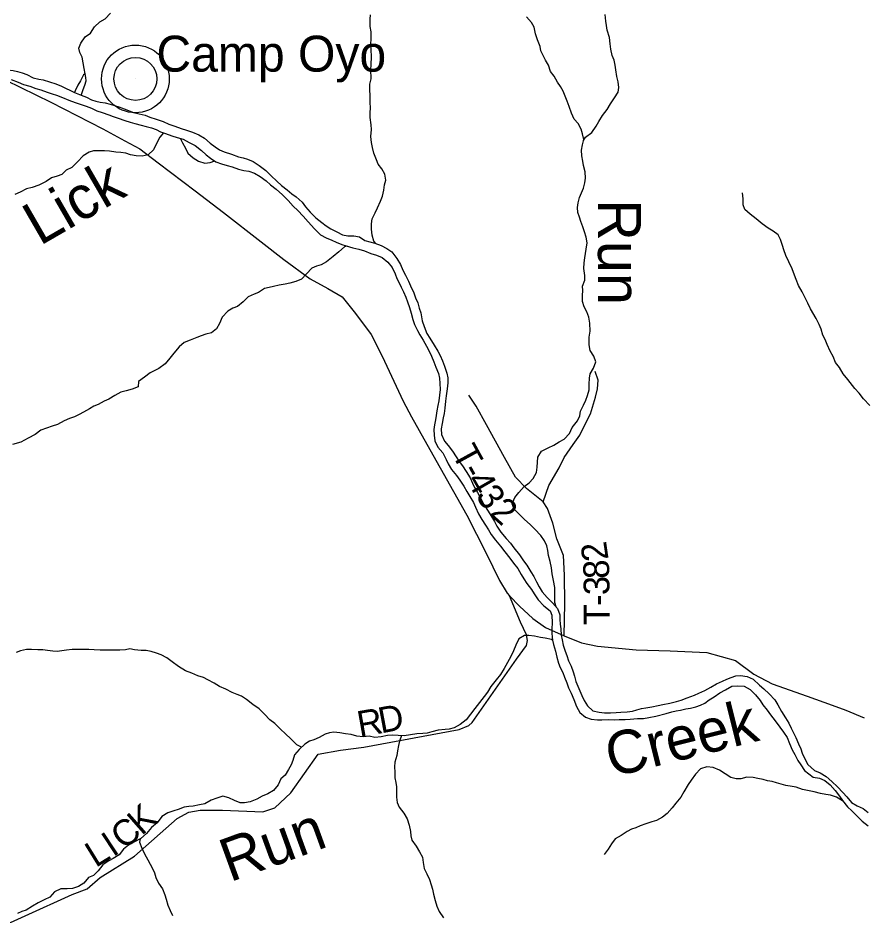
# Model space of a CAD drawing. Extents: x 1624196 to 2029251, y 146837 to 440034.
# Drawn here: x 1780982 to 1790794, y 255337 to 265741 of the extents above; entities that cross this region are included whole.
import ezdxf

# ---------------------------------------------------------------- set-up
doc = ezdxf.new("R2010")
doc.units = 0
for name, color, linetype in [('GM_X_Major_River', 7, 'Continuous'), ('GM_X_Major_River_Text', 7, 'Continuous'), ('GM_X_Minor_River', 7, 'Continuous'), ('GM_X_Minor_River_Text', 7, 'Continuous'), ('GM_X_State_Route', 7, 'Continuous'), ('GM_X_Township_Road', 7, 'Continuous'), ('GM_X_Township_Road_Text', 7, 'Continuous'), ('GM_X_Unincorporated', 7, 'Continuous'), ('GM_X_Unincorporated_Location', 7, 'Continuous'), ('GM_X_Unincorporated_Text', 7, 'Continuous')]:
    doc.layers.add(name, color=color, linetype=linetype)

msp = doc.modelspace()

# ---------------------------------------------------------------- linework, layer by layer
at = {"layer": 'GM_X_Major_River'}
msp.add_line((1781638, 264878), (1781716, 264844), dxfattribs=at)
for points in [[(1780415, 265743), (1780451, 265681), (1780477, 265631), (1780528, 265550), (1780552, 265496), (1780572, 265446), (1780602, 265392), (1780635, 265328), (1780681, 265262), (1780737, 265202), (1780804, 265152), (1780862, 265140), (1780926, 265132), (1780976, 265118), (1781031, 265106), (1781083, 265086), (1781159, 265048), (1781224, 265032), (1781274, 265025), (1781348, 265001), (1781421, 264977), (1781485, 264951), (1781638, 264878)], [(1781716, 264844), (1781721, 264864), (1781737, 264910), (1781756, 264962), (1781774, 265012), (1781770, 265050), (1781761, 265093), (1781742, 265083), (1781726, 265051), (1781706, 265011), (1781675, 264961), (1781647, 264897), (1781638, 264878)], [(1780904, 265026), (1780983, 264996), (1781045, 264970), (1781121, 264948), (1781190, 264922), (1781248, 264906), (1781320, 264880), (1781377, 264862), (1781429, 264844), (1781497, 264818), (1781572, 264788), (1781644, 264761), (1781716, 264737), (1781773, 264717), (1781835, 264695), (1781895, 264663), (1781958, 264643), (1782034, 264617), (1782086, 264597), (1782144, 264579), (1782223, 264551), (1782283, 264533), (1782339, 264517), (1782412, 264499), (1782470, 264483), (1782532, 264468), (1782583, 264446), (1782633, 264422), (1782691, 264402), (1782768, 264374), (1782828, 264354), (1782898, 264336), (1782969, 264298), (1783035, 264260), (1783109, 264204), (1783164, 264154), (1783214, 264116), (1783278, 264074), (1783343, 264048), (1783409, 264030), (1783467, 264014), (1783540, 263986), (1783602, 263972), (1783658, 263963), (1783726, 263939), (1783789, 263901), (1783859, 263851), (1783911, 263807), (1783978, 263755), (1784050, 263689), (1784115, 263624), (1784175, 263558), (1784227, 263508), (1784290, 263444), (1784346, 263376), (1784419, 263294), (1784491, 263226)], [(1781716, 264844), (1781776, 264821), (1781833, 264791), (1781885, 264775), (1781937, 264763), (1781993, 264755), (1782050, 264741), (1782100, 264727), (1782152, 264709), (1782213, 264688), (1782263, 264666), (1782323, 264646), (1782387, 264628), (1782456, 264612), (1782512, 264590), (1782586, 264566), (1782665, 264540), (1782731, 264510), (1782801, 264486), (1782876, 264458), (1782936, 264438), (1783005, 264416), (1783079, 264387), (1783145, 264347), (1783212, 264287), (1783270, 264247), (1783320, 264213), (1783375, 264187), (1783457, 264161), (1783539, 264131), (1783592, 264119), (1783644, 264103), (1783710, 264075), (1783779, 264029), (1783855, 263973), (1783917, 263911), (1783984, 263849), (1784038, 263799), (1784104, 263749), (1784157, 263703), (1784207, 263667), (1784277, 263605), (1784318, 263551), (1784372, 263487), (1784436, 263423), (1784505, 263369), (1784557, 263331), (1784611, 263295), (1784680, 263259), (1784746, 263225), (1784808, 263213), (1784875, 263213), (1784941, 263201), (1785005, 263159), (1785064, 263143), (1785122, 263129), (1785192, 263101), (1785261, 263069), (1785317, 263029), (1785375, 262953), (1785416, 262883), (1785446, 262817), (1785476, 262759), (1785510, 262689), (1785535, 262635), (1785571, 262552), (1785591, 262494), (1785617, 262436), (1785635, 262374), (1785652, 262322), (1785670, 262230), (1785692, 262162), (1785722, 262081), (1785757, 262027), (1785807, 261947), (1785849, 261877), (1785879, 261825), (1785904, 261765), (1785930, 261701), (1785954, 261622), (1785966, 261566), (1785968, 261510), (1785960, 261440), (1785948, 261360), (1785940, 261295), (1785933, 261217), (1785923, 261153), (1785913, 261103), (1785903, 261039), (1785889, 260974), (1785893, 260910), (1785927, 260834), (1785969, 260784), (1786020, 260716), (1786064, 260650), (1786100, 260598), (1786137, 260548), (1786181, 260480), (1786225, 260407), (1786251, 260347), (1786276, 260297)], [(1784491, 263226), (1784555, 263190), (1784620, 263164), (1784672, 263142), (1784738, 263114), (1784789, 263098), (1784867, 263074), (1784933, 263061), (1785002, 263041), (1785074, 263011), (1785140, 262991), (1785205, 262961), (1785271, 262909), (1785323, 262845), (1785356, 262775), (1785376, 262718), (1785402, 262668), (1785426, 262618), (1785452, 262566), (1785479, 262504), (1785501, 262448), (1785521, 262382), (1785541, 262318), (1785561, 262245), (1785579, 262187), (1785616, 262115), (1785644, 262065), (1785682, 262003), (1785718, 261935), (1785753, 261869), (1785777, 261817), (1785805, 261751), (1785827, 261692), (1785858, 261618), (1785870, 261562), (1785874, 261502), (1785876, 261432), (1785872, 261366), (1785862, 261301), (1785852, 261245), (1785840, 261183), (1785830, 261129), (1785822, 261079), (1785812, 261024), (1785806, 260970), (1785807, 260902), (1785815, 260838), (1785851, 260762), (1785907, 260698), (1785948, 260621), (1785972, 260569), (1786010, 260503), (1786066, 260433), (1786105, 260381), (1786151, 260311), (1786187, 260249), (1786221, 260193), (1786264, 260121), (1786288, 260069), (1786322, 259992), (1786363, 259926), (1786405, 259858), (1786437, 259806), (1786469, 259752), (1786518, 259684), (1786578, 259614), (1786628, 259548), (1786685, 259478), (1786727, 259420), (1786777, 259355), (1786816, 259287), (1786848, 259235), (1786882, 259183), (1786936, 259113), (1786967, 259061), (1787015, 258993), (1787081, 258923), (1787154, 258867), (1787174, 258815), (1787178, 258728), (1787172, 258658), (1787174, 258602), (1787182, 258526), (1787192, 258474), (1787215, 258396), (1787231, 258327), (1787251, 258259), (1787269, 258207), (1787299, 258149), (1787318, 258097), (1787346, 258029), (1787368, 257971), (1787396, 257912), (1787427, 257838), (1787459, 257756), (1787499, 257688), (1787565, 257634), (1787628, 257608), (1787702, 257600), (1787752, 257600), (1787827, 257604)], [(1786276, 260297), (1786312, 260239), (1786348, 260167), (1786384, 260097), (1786433, 260023), (1786465, 259969), (1786507, 259901), (1786535, 259846), (1786582, 259776), (1786642, 259706), (1786692, 259650), (1786733, 259596), (1786799, 259514), (1786843, 259446), (1786882, 259394), (1786928, 259318), (1786966, 259262), (1786994, 259201), (1787025, 259143), (1787059, 259087), (1787119, 259019), (1787182, 258959), (1787240, 258893), (1787264, 258819), (1787266, 258765), (1787270, 258709), (1787277, 258656), (1787283, 258582), (1787291, 258530), (1787305, 258466), (1787327, 258396), (1787345, 258346), (1787368, 258286), (1787398, 258223), (1787420, 258157), (1787434, 258107), (1787452, 258047), (1787485, 257965), (1787519, 257883), (1787549, 257825), (1787587, 257762), (1787648, 257704), (1787722, 257690), (1787782, 257681), (1787853, 257681), (1787919, 257685), (1787973, 257689), (1788047, 257695), (1788108, 257701), (1788158, 257716), (1788214, 257732), (1788264, 257740), (1788331, 257754), (1788407, 257766), (1788461, 257778), (1788540, 257793), (1788618, 257815), (1788674, 257831), (1788744, 257855), (1788827, 257887), (1788879, 257912), (1788947, 257942), (1789017, 257982), (1789084, 258018), (1789152, 258051), (1789202, 258071), (1789254, 258093), (1789308, 258113), (1789359, 258117), (1789437, 258105), (1789507, 258074), (1789582, 258005), (1789632, 257961), (1789692, 257903), (1789757, 257833), (1789793, 257777), (1789837, 257697), (1789884, 257625), (1789920, 257563), (1789948, 257505), (1789976, 257449), (1790001, 257395), (1790033, 257324), (1790059, 257266), (1790077, 257214), (1790105, 257150), (1790140, 257084)], [(1787827, 257604), (1787895, 257601), (1787955, 257605), (1788022, 257605), (1788082, 257609), (1788166, 257615), (1788234, 257617), (1788297, 257630), (1788377, 257644), (1788498, 257674), (1788564, 257694), (1788616, 257706), (1788666, 257715), (1788728, 257729), (1788781, 257737), (1788843, 257751), (1788897, 257771), (1788947, 257793), (1788999, 257832), (1789056, 257868), (1789120, 257914), (1789188, 257950), (1789262, 257991), (1789331, 257995), (1789405, 257993), (1789471, 257953), (1789536, 257893), (1789588, 257827), (1789618, 257775), (1789671, 257713), (1789709, 257659), (1789761, 257589), (1789816, 257516), (1789860, 257458), (1789902, 257396), (1789930, 257326), (1789961, 257254), (1789991, 257200), (1790025, 257130), (1790059, 257078), (1790102, 257012)], [(1790140, 257084), (1790218, 257015), (1790286, 256986), (1790353, 256946), (1790421, 256885), (1790487, 256824), (1790548, 256758), (1790592, 256707), (1790647, 256641), (1790715, 256604), (1790783, 256572), (1790843, 256525)], [(1790102, 257012), (1790205, 256935), (1790277, 256924), (1790337, 256896), (1790399, 256849), (1790458, 256780), (1790508, 256716), (1790542, 256664), (1790601, 256593), (1790653, 256545), (1790702, 256494), (1790770, 256427), (1790840, 256373)]]:
    msp.add_lwpolyline(points, dxfattribs=at)
at = {"layer": 'GM_X_Minor_River'}
for points in [[(1781761, 265093), (1781751, 265153), (1781739, 265221), (1781726, 265287), (1781700, 265340), (1781688, 265390), (1781711, 265448), (1781763, 265520), (1781822, 265563), (1781870, 265637), (1781933, 265697), (1781995, 265731), (1782054, 265797)], [(1785131, 263126), (1785108, 263151), (1785089, 263221), (1785083, 263291), (1785083, 263353), (1785090, 263410), (1785124, 263482), (1785153, 263538), (1785187, 263616), (1785210, 263674), (1785226, 263744), (1785233, 263806), (1785247, 263860), (1785236, 263928), (1785202, 263992), (1785160, 264045), (1785140, 264095), (1785107, 264173), (1785095, 264240), (1785081, 264296), (1785074, 264366), (1785080, 264446), (1785077, 264500), (1785067, 264585), (1785067, 264639), (1785070, 264697), (1785068, 264761), (1785065, 264835), (1785061, 264915), (1785063, 264972), (1785076, 265034), (1785073, 265142), (1785077, 265196), (1785080, 265294), (1785076, 265371), (1785074, 265429), (1785077, 265507), (1785079, 265579), (1785068, 265643), (1785066, 265725), (1785070, 265778)], [(1787198, 265066), (1787158, 265120), (1787134, 265194), (1787098, 265253), (1787071, 265307), (1787047, 265359), (1787037, 265411), (1787006, 265488), (1786984, 265558), (1786968, 265632), (1786937, 265687), (1786879, 265753)], [(1787539, 264320), (1787564, 264358), (1787635, 264414), (1787686, 264486), (1787716, 264539), (1787761, 264609), (1787815, 264679), (1787854, 264745), (1787900, 264813), (1787943, 264881), (1787949, 264933), (1787942, 264999), (1787928, 265062), (1787915, 265140), (1787907, 265194), (1787895, 265252), (1787873, 265304), (1787858, 265377), (1787848, 265439), (1787841, 265515), (1787815, 265598), (1787805, 265652), (1787798, 265704), (1787792, 265780)], [(1787225, 258910), (1787208, 258962), (1787206, 259017), (1787208, 259085), (1787207, 259135), (1787191, 259219), (1787176, 259293), (1787168, 259364), (1787152, 259438), (1787133, 259506), (1787127, 259564), (1787113, 259621), (1787088, 259677), (1787046, 259739), (1786976, 259814), (1786922, 259866), (1786854, 259925), (1786800, 259977), (1786737, 260044), (1786711, 260106), (1786744, 260178), (1786792, 260236), (1786851, 260308), (1786909, 260348), (1786958, 260401), (1786994, 260471), (1787003, 260532), (1787005, 260588), (1787009, 260648), (1787054, 260716), (1787130, 260755), (1787197, 260787), (1787259, 260825), (1787316, 260855), (1787378, 260920), (1787409, 260992), (1787470, 261070), (1787498, 261128), (1787506, 261180), (1787539, 261250), (1787567, 261310), (1787588, 261364), (1787606, 261430), (1787607, 261492), (1787609, 261563), (1787618, 261613), (1787656, 261681), (1787683, 261753), (1787659, 261819), (1787619, 261883), (1787606, 261950), (1787606, 262038), (1787617, 262110), (1787615, 262200), (1787602, 262270), (1787578, 262333), (1787546, 262391), (1787528, 262453), (1787529, 262524), (1787533, 262580), (1787528, 262632), (1787556, 262700), (1787556, 262756), (1787543, 262834), (1787547, 262902), (1787554, 262958), (1787562, 263011), (1787572, 263061), (1787581, 263131), (1787571, 263197), (1787550, 263259), (1787532, 263319), (1787510, 263380), (1787492, 263430), (1787475, 263486), (1787471, 263544), (1787479, 263596), (1787494, 263659), (1787516, 263711), (1787541, 263765), (1787557, 263827), (1787563, 263881), (1787560, 263955), (1787540, 264031), (1787533, 264081), (1787521, 264140), (1787517, 264206), (1787528, 264268), (1787542, 264332), (1787529, 264398), (1787513, 264450), (1787479, 264515), (1787433, 264567), (1787400, 264636), (1787374, 264714), (1787350, 264776), (1787329, 264834), (1787303, 264893), (1787273, 264945), (1787237, 264997), (1787198, 265066)], [(1782670, 264409), (1782627, 264358), (1782588, 264284), (1782554, 264212), (1782493, 264152), (1782423, 264138), (1782353, 264143), (1782287, 264153), (1782234, 264172), (1782176, 264180), (1782118, 264184), (1782042, 264195), (1781984, 264199), (1781907, 264198), (1781857, 264198), (1781807, 264186), (1781739, 264142), (1781672, 264071), (1781607, 264007), (1781541, 263975), (1781490, 263927), (1781438, 263905), (1781372, 263888), (1781307, 263844), (1781223, 263800), (1781146, 263773), (1781080, 263759), (1781007, 263719), (1780947, 263692)], [(1782862, 264345), (1782888, 264292), (1782923, 264232), (1782953, 264172), (1783013, 264117), (1783077, 264079), (1783147, 264056), (1783211, 264064), (1783266, 264082)], [(1790174, 262368), (1790142, 262432), (1790106, 262503), (1790076, 262565), (1790032, 262640), (1790005, 262708), (1789987, 262758), (1789959, 262830), (1789920, 262911), (1789886, 262987), (1789862, 263052), (1789847, 263102), (1789823, 263172), (1789799, 263224), (1789739, 263269), (1789683, 263303), (1789613, 263354), (1789544, 263410), (1789474, 263465), (1789412, 263519), (1789392, 263574), (1789392, 263642), (1789385, 263714)], [(1784800, 263095), (1784767, 263085), (1784704, 263027), (1784637, 262973), (1784561, 262911), (1784498, 262878), (1784442, 262862), (1784388, 262838), (1784327, 262774), (1784271, 262712), (1784204, 262683), (1784136, 262665), (1784082, 262653), (1784011, 262642), (1783947, 262628), (1783895, 262614), (1783840, 262605), (1783772, 262555), (1783722, 262539), (1783651, 262505), (1783595, 262448), (1783526, 262394), (1783474, 262376), (1783417, 262342), (1783351, 262271), (1783320, 262199), (1783283, 262135), (1783227, 262089), (1783161, 262073), (1783108, 262053), (1783058, 262036), (1782980, 262004), (1782911, 261978), (1782851, 261925), (1782790, 261853), (1782743, 261795), (1782689, 261731), (1782614, 261675), (1782514, 261624), (1782449, 261576), (1782378, 261526), (1782376, 261464), (1782308, 261434), (1782235, 261417), (1782173, 261401), (1782104, 261361), (1782034, 261320), (1781980, 261298), (1781913, 261258), (1781863, 261238), (1781810, 261207), (1781742, 261169), (1781692, 261143), (1781639, 261117), (1781581, 261094), (1781517, 261068), (1781440, 261028), (1781378, 261007), (1781311, 260983), (1781247, 260961), (1781180, 260909), (1781100, 260868), (1781017, 260822), (1780917, 260795)], [(1790859, 261247), (1790787, 261322), (1790735, 261390), (1790688, 261443), (1790604, 261548), (1790553, 261612), (1790509, 261689), (1790461, 261745), (1790436, 261816), (1790400, 261878), (1790365, 261955), (1790341, 262011), (1790317, 262061), (1790298, 262132), (1790274, 262186), (1790237, 262256), (1790174, 262368)], [(1787183, 258523), (1787169, 258532), (1787095, 258548), (1787040, 258558), (1786970, 258573), (1786906, 258581), (1786856, 258579), (1786789, 258540), (1786755, 258468), (1786730, 258400), (1786698, 258336), (1786659, 258268), (1786619, 258196), (1786576, 258128), (1786526, 258064), (1786465, 257988), (1786428, 257924), (1786390, 257872), (1786335, 257802), (1786279, 257733), (1786228, 257667), (1786179, 257601), (1786109, 257549), (1786040, 257509), (1785984, 257494), (1785934, 257490), (1785855, 257482), (1785781, 257461), (1785729, 257447), (1785675, 257443), (1785606, 257438), (1785532, 257426), (1785460, 257416), (1785389, 257421), (1785321, 257425), (1785269, 257419), (1785193, 257404), (1785122, 257398), (1785054, 257411), (1784984, 257405), (1784912, 257411), (1784844, 257430), (1784781, 257440), (1784715, 257449), (1784645, 257457), (1784595, 257451), (1784543, 257434), (1784474, 257396), (1784414, 257370), (1784361, 257352), (1784307, 257321), (1784242, 257259), (1784188, 257197), (1784169, 257129), (1784151, 257079), (1784120, 257025), (1784082, 256961), (1784031, 256919), (1784001, 256849), (1783944, 256783), (1783880, 256742), (1783815, 256716), (1783753, 256682), (1783676, 256651), (1783610, 256637), (1783560, 256637), (1783494, 256664), (1783428, 256698), (1783358, 256716), (1783289, 256691), (1783221, 256671), (1783148, 256629), (1783086, 256616), (1783014, 256602), (1782964, 256596), (1782911, 256587), (1782841, 256563), (1782789, 256545), (1782720, 256524), (1782652, 256482), (1782595, 256408), (1782529, 256354), (1782472, 256282), (1782405, 256225), (1782333, 256187), (1782262, 256149), (1782206, 256101), (1782155, 256034), (1782087, 255994), (1782034, 255966), (1781966, 255920), (1781913, 255852), (1781857, 255797), (1781800, 255773), (1781744, 255707), (1781683, 255667), (1781615, 255644), (1781551, 255642), (1781478, 255642), (1781406, 255605), (1781351, 255545)], [(1784270, 257285), (1784215, 257311), (1784149, 257376), (1784081, 257442), (1784029, 257491), (1783959, 257557), (1783903, 257602), (1783839, 257666), (1783780, 257729), (1783706, 257781), (1783632, 257838), (1783574, 257876), (1783522, 257897), (1783464, 257919), (1783392, 257957), (1783320, 257986), (1783256, 258026), (1783184, 258065), (1783134, 258091), (1783068, 258110), (1782997, 258142), (1782923, 258171), (1782843, 258219), (1782769, 258274), (1782708, 258322), (1782642, 258355), (1782589, 258375), (1782527, 258395), (1782467, 258404), (1782409, 258404), (1782333, 258415), (1782281, 258423), (1782228, 258415), (1782164, 258410), (1782114, 258408), (1781937, 258409), (1781865, 258413), (1781805, 258416), (1781610, 258417), (1781546, 258411), (1781492, 258401), (1781436, 258394), (1781385, 258396), (1781325, 258406), (1781271, 258415), (1781213, 258415), (1781139, 258417), (1781082, 258416), (1781012, 258400), (1780960, 258384)], [(1785428, 257418), (1785407, 257353), (1785393, 257302), (1785384, 257242), (1785374, 257186), (1785353, 257110), (1785349, 257058), (1785351, 256996), (1785354, 256930), (1785364, 256876), (1785372, 256825), (1785373, 256761), (1785371, 256705), (1785378, 256641), (1785404, 256589), (1785456, 256520), (1785494, 256452), (1785519, 256379), (1785533, 256305), (1785539, 256255), (1785550, 256205), (1785600, 256138), (1785640, 256070), (1785674, 256010), (1785681, 255945), (1785693, 255879), (1785722, 255815), (1785756, 255750), (1785774, 255688), (1785790, 255636), (1785801, 255580), (1785819, 255507), (1785841, 255439), (1785866, 255377), (1785916, 255306)], [(1790136, 256780), (1790080, 256793), (1790008, 256819), (1789958, 256829), (1789888, 256840), (1789779, 256869), (1789729, 256885), (1789673, 256893), (1789623, 256910), (1789563, 256922), (1789507, 256934), (1789435, 256937), (1789364, 256919), (1789310, 256917), (1789250, 256934), (1789184, 256974), (1789116, 257017), (1789044, 257047), (1788972, 257056), (1788897, 257032), (1788839, 256972), (1788788, 256902), (1788754, 256850), (1788703, 256768), (1788669, 256706), (1788612, 256635), (1788569, 256579), (1788509, 256515), (1788456, 256473), (1788386, 256435), (1788332, 256418), (1788263, 256394), (1788197, 256372), (1788146, 256348), (1788096, 256333), (1788046, 256307), (1787977, 256259), (1787909, 256223), (1787866, 256162), (1787826, 256102), (1787779, 256038)], [(1790543, 256662), (1790474, 256704), (1790404, 256726), (1790352, 256737), (1790288, 256747), (1790216, 256766), (1790136, 256780)], [(1782399, 256221), (1782391, 256183), (1782419, 256114), (1782450, 256046), (1782486, 255977), (1782542, 255877), (1782565, 255827), (1782581, 255774), (1782613, 255706), (1782658, 255640), (1782686, 255571), (1782702, 255521), (1782721, 255451), (1782747, 255390), (1782773, 255332)], [(1781351, 255545), (1781285, 255515), (1781218, 255479), (1781150, 255440), (1781077, 255394), (1781027, 255378), (1780977, 255356)]]:
    msp.add_lwpolyline(points, dxfattribs=at)
at = {"layer": 'GM_X_State_Route'}
msp.add_lwpolyline([(1779967, 265445), (1781364, 264764), (1781966, 264454), (1782222, 264316), (1782396, 264224), (1782606, 264061), (1783038, 263737), (1783365, 263486), (1783801, 263144), (1784066, 262940), (1784370, 262716), (1784574, 262604), (1784740, 262507), (1784895, 262313), (1785076, 262071), (1785207, 261818), (1785449, 261297), (1785544, 261116), (1785723, 260798), (1786189, 259974), (1786411, 259533), (1786566, 259218), (1786653, 259069), (1786680, 259040), (1786796, 258919), (1786952, 258776), (1787100, 258673), (1787316, 258577), (1787518, 258495), (1787701, 258454), (1788150, 258415), (1788546, 258403), (1788971, 258384), (1789302, 258290), (1789515, 258130), (1789729, 258020), (1790134, 257875), (1790424, 257771), (1790581, 257712), (1790794, 257626)], dxfattribs=at)
at = {"layer": 'GM_X_Township_Road'}
for points in [[(1787071, 260129), (1787139, 260320), (1787257, 260524), (1787314, 260643), (1787419, 260795), (1787498, 260902), (1787556, 261021), (1787623, 261148), (1787681, 261343), (1787704, 261438), (1787711, 261540), (1787674, 261642)], [(1787071, 260129), (1786878, 260285), (1786750, 260416), (1786623, 260645), (1786416, 261023), (1786297, 261240), (1786211, 261366)], [(1787316, 258577), (1787324, 258949), (1787320, 259278), (1787307, 259506), (1787231, 259702), (1787184, 259882), (1787122, 260051), (1787071, 260129)], [(1780516, 255082), (1781611, 255575), (1781783, 255643), (1781936, 255773), (1782332, 256021), (1782829, 256458), (1782965, 256530), (1783095, 256555), (1783354, 256553), (1783822, 256534), (1783960, 256580), (1784145, 256753), (1784465, 257204), (1784723, 257249), (1784994, 257286), (1786100, 257490), (1786212, 257536), (1786248, 257572), (1786765, 258304), (1786878, 258462), (1786891, 258523), (1786880, 258586), (1786808, 258732), (1786680, 259040)]]:
    msp.add_lwpolyline(points, dxfattribs=at)
at = {"layer": 'GM_X_Unincorporated'}
for radius in [393, 249]:
    msp.add_circle((1782344, 265034), radius, dxfattribs=at)
at = {"layer": 'GM_X_Unincorporated_Location'}
msp.add_line((1782344, 265034), (1782344, 265034), dxfattribs=at)

# ---------------------------------------------------------------- texts
at = {"layer": 'GM_X_Major_River_Text'}
msp.add_text('Creek', height=500, rotation=14.0013, dxfattribs=at).set_placement((1787866, 256932))
at = {"layer": 'GM_X_Minor_River_Text'}
for s, rotation, p in [('Lick', 30.0024, (1781235, 263093)), ('Run', 270.0021, (1787708, 263639)), ('Run', 20.0034, (1783439, 255716))]:
    msp.add_text(s, height=500, rotation=rotation, dxfattribs=at).set_placement(p)
at = {"layer": 'GM_X_Township_Road_Text'}
for s, rotation, p in [('T', 298.7131, (1786005, 260691)), ('-', 298.9295, (1786114, 260493)), ('4', 299.8944, (1786176, 260381)), ('3', 304.0464, (1786281, 260200)), ('2', 318.2907, (1786438, 259986)), ('2', 98.2677, (1787832, 259463)), ('8', 91.8225, (1787841, 259241)), ('3', 90.4223, (1787842, 259048)), ('-', 90.0879, (1787842, 258923)), ('T', 90.0086, (1787842, 258698)), ('R', 9.9975, (1784944, 257400)), ('D', 10.7117, (1785191, 257443)), ('K', 41.2927, (1782416, 256251)), ('C', 37.7208, (1782205, 256087)), ('I', 33.4551, (1782083, 256005)), ('L', 31.6892, (1781883, 255882))]:
    msp.add_text(s, height=300, rotation=rotation, dxfattribs=at).set_placement(p)
at = {"layer": 'GM_X_Unincorporated_Text'}
msp.add_text('Camp Oyo', height=417, rotation=0, dxfattribs=at).set_placement((1782587, 265118))

doc.saveas('drawing.dxf')
